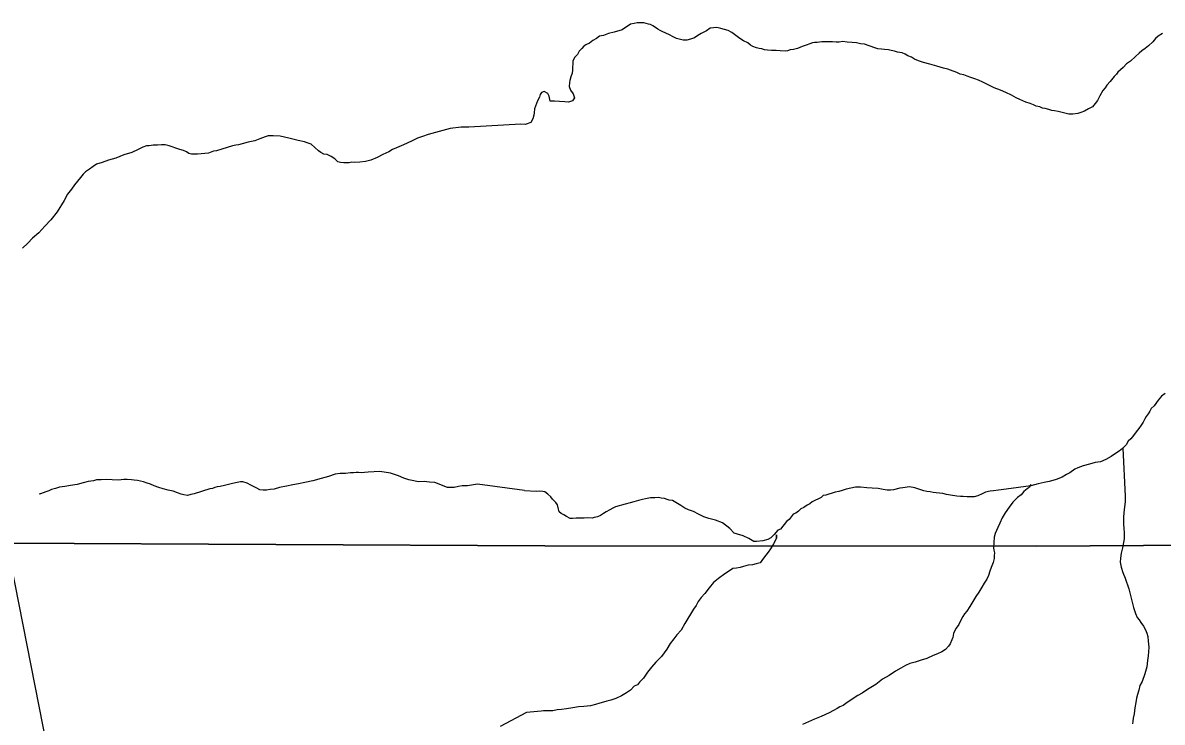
# Model space of a CAD drawing. Extents: x 2010165 to 2382125, y 1060529 to 1407316.
# Drawn here: x 2206610 to 2211739, y 1221171 to 1224320 of the extents above; entities that cross this region are included whole.
import ezdxf

# ---------------------------------------------------------------- set-up
doc = ezdxf.new("R2010")
doc.units = 0
for name, color, linetype in [('GM_X_Corporation', 7, 'Continuous'), ('GM_X_Minor_River', 7, 'Continuous'), ('GM_X_State_Route', 7, 'Continuous')]:
    doc.layers.add(name, color=color, linetype=linetype)

msp = doc.modelspace()

# ---------------------------------------------------------------- linework, layer by layer
at = {"layer": 'GM_X_Corporation'}
for points in [[(2206539, 1221977.7), (2208959.4, 1221965), (2211174.9, 1221962.9), (2216221.3, 1221994.5)], [(2216221.3, 1221994.5), (2211174.9, 1221962.9), (2208959.4, 1221965), (2206539, 1221977.7)]]:
    msp.add_lwpolyline(points, dxfattribs=at)
at = {"layer": 'GM_X_Minor_River'}
for points in [[(2210861.7, 1224079.3), (2210845.6, 1224085.1), (2210829.6, 1224088.9), (2210817.5, 1224094.8), (2210807.4, 1224098.6), (2210797.3, 1224102.5), (2210773.2, 1224110.3), (2210755.1, 1224116.1), (2210724.9, 1224123.7), (2210692.7, 1224133.3), (2210664.6, 1224141), (2210642.4, 1224148.8), (2210624.3, 1224156.6), (2210610.2, 1224164.4), (2210594.1, 1224170.2), (2210581.9, 1224178.1), (2210567.8, 1224183.9), (2210547.8, 1224187.7), (2210533.7, 1224191.5), (2210519.6, 1224195.4), (2210507.6, 1224197.2), (2210489.5, 1224199), (2210475.4, 1224200.8), (2210459.4, 1224202.6), (2210445.3, 1224206.5), (2210399, 1224224), (2210380.9, 1224225.7), (2210362.9, 1224229.5), (2210342.8, 1224231.3), (2210320.7, 1224233), (2210300.7, 1224234.8), (2210284.7, 1224232.5), (2210270.7, 1224232.4), (2210254.6, 1224234.2), (2210238.6, 1224234), (2210222.5, 1224233.8), (2210206.5, 1224233.6), (2210186.5, 1224231.3), (2210174.5, 1224231.1), (2210164.5, 1224229), (2210152.5, 1224224.8), (2210136.6, 1224218.6), (2210118.6, 1224212.3), (2210096.7, 1224204), (2210078.7, 1224199.8), (2210064.7, 1224197.6), (2210052.8, 1224193.4), (2210042.8, 1224191.3), (2210018.7, 1224193), (2210000.6, 1224194.8), (2209980.6, 1224194.5), (2209962.6, 1224196.3), (2209948.5, 1224198.1), (2209936.4, 1224202), (2209924.4, 1224203.8), (2209912.3, 1224207.7), (2209896.2, 1224213.5), (2209886.1, 1224219.4), (2209874, 1224229.3), (2209853.8, 1224239.1), (2209837.6, 1224248.9), (2209819.4, 1224262.7), (2209801.2, 1224276.6), (2209785.1, 1224284.4), (2209769, 1224290.2), (2209752.9, 1224294), (2209734.8, 1224297.8), (2209718.8, 1224297.6), (2209704.8, 1224295.4), (2209686.9, 1224283.1), (2209663, 1224270.8), (2209649.1, 1224262.6), (2209633.2, 1224252.3), (2209615.3, 1224246.1), (2209599.3, 1224241.9), (2209583.3, 1224241.6), (2209565.2, 1224245.4), (2209553.1, 1224249.3), (2209537, 1224257.1), (2209520.8, 1224264.9), (2209504.7, 1224272.8), (2209488.6, 1224280.6), (2209478.5, 1224284.5), (2209468.4, 1224290.4), (2209458.3, 1224298.3), (2209446.2, 1224306.2), (2209436.1, 1224312.1), (2209426, 1224313.9), (2209405.9, 1224319.7), (2209391.9, 1224319.5), (2209375.9, 1224319.3), (2209361.9, 1224317.1), (2209345.9, 1224312.9), (2209308.1, 1224288.3), (2209272.2, 1224277.8), (2209246.2, 1224271.5), (2209224.3, 1224263.2), (2209206.3, 1224258.9), (2209192.4, 1224248.7), (2209176.5, 1224240.5), (2209160.7, 1224228.2)], [(2211740.9, 1224271.2), (2211721, 1224258.9), (2211709.1, 1224248.7), (2211697.3, 1224234.5), (2211677.5, 1224216.2), (2211661.6, 1224203.9), (2211647.7, 1224193.7), (2211635.8, 1224183.5), (2211618, 1224167.2), (2211596.2, 1224146.9), (2211578.3, 1224134.6), (2211562.5, 1224118.3), (2211550.6, 1224108.1), (2211538.8, 1224097.9), (2211532.9, 1224087.8), (2211523, 1224077.7), (2211505.2, 1224055.3), (2211489.4, 1224039.1), (2211481.6, 1224026.9), (2211471.7, 1224014.8), (2211458, 1223990.5), (2211448.2, 1223970.3), (2211436.4, 1223956.1), (2211424.6, 1223941.9), (2211406.7, 1223931.6), (2211388.8, 1223921.3), (2211372.8, 1223915.1), (2211358.9, 1223910.9), (2211336.8, 1223908.6), (2211318.8, 1223908.4), (2211270.6, 1223919.8), (2211254.5, 1223923.6), (2211242.4, 1223925.5), (2211228.4, 1223929.3), (2211212.3, 1223933.1), (2211200.2, 1223935), (2211188.1, 1223940.9), (2211172.1, 1223944.7), (2211160, 1223950.6), (2211143.9, 1223956.4), (2211125.7, 1223962.2), (2211111.7, 1223968), (2211097.5, 1223973.8), (2211081.4, 1223981.7), (2211061.2, 1223993.5), (2211035, 1224005.2), (2211010.8, 1224016.9), (2210982.7, 1224026.6), (2210952.4, 1224042.3), (2210932.2, 1224052.1), (2210912.1, 1224061.8), (2210896, 1224067.7), (2210877.8, 1224073.4), (2210861.7, 1224079.3)], [(2209160.7, 1224228.2), (2209144.7, 1224220), (2209134.8, 1224213.8), (2209126.9, 1224203.7), (2209115, 1224191.5), (2209107.2, 1224177.3), (2209095.4, 1224165.1), (2209085.5, 1224148.9), (2209084.1, 1224106.8), (2209082.3, 1224092.7), (2209076.5, 1224076.5), (2209072.7, 1224060.4), (2209070.8, 1224050.4), (2209069, 1224032.3), (2209075.2, 1224016.3), (2209087.5, 1224000.4), (2209093.7, 1223982.4), (2209083.9, 1223968.2), (2209065.9, 1223961.9), (2209049.9, 1223963.8), (2209025.8, 1223965.5), (2209003.7, 1223967.2), (2208983.7, 1223966.9), (2208979.4, 1223989), (2208973.3, 1224000.9), (2208957.1, 1224010.8), (2208945.1, 1224006.6), (2208939.2, 1223996.5), (2208935.4, 1223984.4), (2208927.6, 1223968.2), (2208921.7, 1223956.1), (2208917.9, 1223944), (2208914, 1223931.9), (2208912.3, 1223913.8), (2208910.4, 1223903.7), (2208906.6, 1223887.6), (2208896.8, 1223871.4), (2208870.9, 1223861.1), (2208852.2, 1223863.6)], [(2208852.2, 1223863.8), (2208618.1, 1223850.1), (2208584, 1223849.2), (2208534, 1223843.9), (2208434.5, 1223817.2), (2208408.7, 1223808.5), (2208386.8, 1223799.9), (2208365.1, 1223789.2), (2208337.3, 1223776.5), (2208313.5, 1223765.8), (2208291.7, 1223757.2), (2208273.9, 1223748.7), (2208258.1, 1223738.2), (2208230.4, 1223727.5), (2208204.7, 1223712.8), (2208176.9, 1223702), (2208153, 1223695.3), (2208127, 1223692.6), (2208105, 1223690.1), (2208090.9, 1223691.7), (2208079, 1223689.4), (2208067, 1223689.1), (2208054.9, 1223688.7), (2208040.8, 1223690.4), (2208028.7, 1223694.1), (2208014.3, 1223707.8), (2207998, 1223717.4), (2207979.7, 1223726.9), (2207965.6, 1223728.6), (2207951.4, 1223736.2), (2207941.2, 1223744), (2207924.7, 1223757.6), (2207908.3, 1223773.2), (2207890.1, 1223778.8), (2207877.9, 1223784.5), (2207849.7, 1223789.8), (2207807.3, 1223800.7), (2207768.9, 1223809.8), (2207736.8, 1223810.9), (2207714.8, 1223810.3), (2207700.8, 1223805.9), (2207677, 1223797.3), (2207655.2, 1223788.7), (2207625.3, 1223781.9), (2207597.4, 1223775.1), (2207581.5, 1223770.7), (2207569.5, 1223768.4), (2207553.5, 1223765.9), (2207481.9, 1223744), (2207468, 1223741.6), (2207446.1, 1223733), (2207396.1, 1223727.7), (2207370, 1223729), (2207358, 1223730.7), (2207347.7, 1223738.4), (2207333.5, 1223744.1), (2207317.3, 1223749.7), (2207299.1, 1223755.2), (2207282.9, 1223760.8), (2207268.8, 1223766.5), (2207250.6, 1223770), (2207234.6, 1223769.6), (2207216.5, 1223769.1), (2207196.5, 1223768.6), (2207178.5, 1223766.1), (2207166.5, 1223765.8), (2207150.6, 1223759.4), (2207128.9, 1223748.8), (2207101.1, 1223736), (2207065.3, 1223725), (2207029.6, 1223710), (2206995.8, 1223701.1), (2206968, 1223690.3), (2206942.1, 1223683.6), (2206926.3, 1223673.2), (2206910.6, 1223660.7), (2206892.9, 1223648.2), (2206881.2, 1223637.9), (2206869.5, 1223623.5), (2206855.9, 1223607.1), (2206842.3, 1223590.6), (2206828.9, 1223570.2), (2206811.4, 1223547.7), (2206796.1, 1223519.2), (2206765.4, 1223468.2), (2206736.3, 1223433.3), (2206709, 1223404.4), (2206681.8, 1223373.6), (2206654.3, 1223350.8), (2206632.8, 1223328.1), (2206609.4, 1223305.4)], [(2211751.9, 1222650.9), (2211736.1, 1222638.6), (2211720.3, 1222620.3), (2211702.6, 1222596), (2211688.7, 1222583.8), (2211682.8, 1222571.7), (2211675, 1222559.5), (2211667.1, 1222547.4), (2211661.2, 1222537.3), (2211653.4, 1222521.1), (2211643.6, 1222508.9), (2211633.8, 1222492.7), (2211621.9, 1222478.5), (2211610.1, 1222462.3), (2211598.3, 1222446.1), (2211586.4, 1222435.9), (2211576.6, 1222419.7), (2211560.8, 1222403.4), (2211544.9, 1222391.2), (2211529, 1222381), (2211509.2, 1222366.6), (2211485.3, 1222354.3), (2211461.4, 1222343.9), (2211437.4, 1222339.6), (2211411.4, 1222333.3), (2211383.5, 1222324.9), (2211359.6, 1222316.6), (2211345.6, 1222310.3), (2211323.8, 1222294), (2211307.9, 1222285.8), (2211288, 1222273.5), (2211262.1, 1222263.1), (2211246.1, 1222258.9), (2211230.1, 1222254.6), (2211208.1, 1222250.3), (2211180.2, 1222244), (2211148.2, 1222235.5), (2211036.2, 1222220), (2211002.2, 1222215.6), (2210980.2, 1222213.3), (2210964.2, 1222211.1), (2210944.2, 1222206.8), (2210928.3, 1222198.6), (2210908.4, 1222190.3), (2210892.4, 1222186.1), (2210876.4, 1222185.9), (2210860.3, 1222185.7), (2210842.3, 1222187.4), (2210830.3, 1222187.3), (2210814.2, 1222189.1), (2210786.1, 1222192.8), (2210768, 1222196.5), (2210751.9, 1222200.3), (2210735.9, 1222202.1), (2210721.8, 1222204), (2210707.8, 1222205.8), (2210693.7, 1222207.6), (2210679.7, 1222209.5), (2210665.6, 1222213.3), (2210647.5, 1222219.1), (2210625.4, 1222226.8), (2210601.3, 1222230.6), (2210571.3, 1222226.2), (2210557.3, 1222224), (2210529.3, 1222217.6), (2210515.3, 1222215.4), (2210501.3, 1222215.2), (2210483.2, 1222219), (2210461.1, 1222222.7), (2210433, 1222224.4), (2210409, 1222226.1), (2210380.9, 1222229.8), (2210358.8, 1222229.5), (2210336.9, 1222225.2), (2210316.9, 1222220.9), (2210298.9, 1222214.6), (2210282.9, 1222210.4), (2210267, 1222206.2), (2210253, 1222202), (2210239, 1222197.8), (2210225.1, 1222193.6), (2210213.1, 1222191.5), (2210203.1, 1222183.3), (2210163.3, 1222162.7), (2210153.4, 1222154.6), (2210141.5, 1222148.4), (2210125.6, 1222138.1), (2210111.6, 1222131.9), (2210101.8, 1222121.8), (2210089.9, 1222111.6), (2210077.9, 1222107.4), (2210060.2, 1222083.1), (2210048.3, 1222074.9)], [(2211561.7, 1222404.4), (2211571.6, 1222188.7), (2211571.9, 1222162.6), (2211568.4, 1222128.4), (2211564.8, 1222096.3), (2211565.2, 1222064.1), (2211565.5, 1222042.1), (2211567.7, 1222026), (2211568, 1222008), (2211568.1, 1221995.9), (2211564.3, 1221979.8), (2211560.6, 1221955.7), (2211554.9, 1221931.5), (2211551.2, 1221909.4), (2211549.4, 1221891.2), (2211553.7, 1221869.2), (2211562.1, 1221845.2), (2211572.4, 1221819.3), (2211589.1, 1221771.3), (2211595.5, 1221741.2), (2211610.2, 1221687.2), (2211618.5, 1221661.2), (2211626.8, 1221643.2), (2211635, 1221631.3), (2211643.1, 1221619.4), (2211655.4, 1221603.5), (2211663.6, 1221587.5), (2211669.8, 1221571.5), (2211674, 1221557.5), (2211676.3, 1221535.4), (2211678.6, 1221509.4), (2211676.9, 1221487.3), (2211675.1, 1221469.2), (2211673.4, 1221449.1), (2211669.8, 1221420.9), (2211660.2, 1221388.7), (2211648.6, 1221354.4), (2211638.8, 1221336.2), (2211633.1, 1221316), (2211627.3, 1221295.9), (2211623.5, 1221279.8), (2211619.8, 1221259.6), (2211616.1, 1221235.5), (2211612.4, 1221209.3), (2211608.7, 1221189.2), (2211606.8, 1221175.1), (2211605, 1221163.1)], [(2208868.2, 1222214.6), (2208657.4, 1222242.8), (2208611.4, 1222235.5), (2208587.4, 1222234.9), (2208571.4, 1222232.5), (2208551.5, 1222227.9), (2208531.4, 1222227.4), (2208521.4, 1222227.1), (2208464.7, 1222249.7), (2208440.6, 1222251.1), (2208416.4, 1222254.5), (2208390.4, 1222253.8), (2208370.2, 1222257.3), (2208348, 1222262.7), (2208325.7, 1222270.2), (2208301.4, 1222279.6), (2208265, 1222292.7), (2208216.7, 1222299.5), (2208164.6, 1222296.1), (2208148.6, 1222295.7), (2208132.6, 1222293.2), (2208120.5, 1222294.9), (2208110.5, 1222294.7), (2208098.5, 1222294.3), (2208084.5, 1222294), (2208062.5, 1222291.4), (2208038.4, 1222290.8), (2208016.4, 1222288.2), (2207986.7, 1222277.4), (2207952.8, 1222268.4), (2207915, 1222257.4), (2207879.1, 1222250.4), (2207851.2, 1222243.7), (2207825.3, 1222239), (2207797.3, 1222234.2), (2207765.4, 1222227.4), (2207741.5, 1222220.7), (2207723.5, 1222218.2), (2207707.6, 1222215.8), (2207691.5, 1222215.4), (2207677.5, 1222217), (2207663.2, 1222224.7), (2207649, 1222232.3), (2207636.8, 1222238.1), (2207620.5, 1222247.7), (2207600.3, 1222253.2), (2207590.3, 1222252.9), (2207574.3, 1222250.5), (2207554.3, 1222245.9), (2207518.5, 1222237), (2207498.6, 1222232.4), (2207484.6, 1222230), (2207474.6, 1222227.8), (2207464.7, 1222223.5), (2207452.7, 1222221.2), (2207381.1, 1222199.2), (2207367.2, 1222196.8), (2207351.2, 1222192.4), (2207335.2, 1222194), (2207323, 1222197.7), (2207306.8, 1222203.3), (2207286.6, 1222210.8), (2207264.4, 1222216.2), (2207242.2, 1222221.7), (2207222, 1222227.2), (2207201.7, 1222234.7), (2207185.5, 1222242.3), (2207169.3, 1222247.9), (2207153.1, 1222253.5), (2207126.9, 1222258.8), (2207110.8, 1222260.4), (2207098.7, 1222262.1), (2207080.6, 1222263.6), (2207064.6, 1222263.2), (2207040.6, 1222260.6), (2207012.5, 1222261.8), (2206986.4, 1222263.1), (2206962.3, 1222262.5), (2206942.3, 1222262), (2206928.4, 1222257.6), (2206904.4, 1222255), (2206882.5, 1222248.4), (2206854.6, 1222241.6), (2206824.7, 1222236.8), (2206798.7, 1222232.1), (2206774.7, 1222229.5), (2206756.9, 1222223), (2206738.9, 1222218.5), (2206727.1, 1222212.2), (2206713.1, 1222207.8), (2206701.2, 1222203.5), (2206689.3, 1222199.1), (2206685.3, 1222199), (2206687.3, 1222199.1)], [(2210048.3, 1222074.9), (2210020.7, 1222040.4), (2210008.7, 1222036.2), (2209992.9, 1222016), (2209977.1, 1222001.7), (2209963.2, 1221993.5), (2209941.2, 1221987.2), (2209913.2, 1221984.8), (2209901.2, 1221984.7), (2209878.9, 1221998.4), (2209852.7, 1222010.2), (2209826.6, 1222017.8), (2209812.5, 1222021.7), (2209792.2, 1222043.5), (2209759.8, 1222069.2), (2209727.6, 1222080.8), (2209697.4, 1222088.5), (2209675.3, 1222096.2), (2209651.1, 1222108), (2209628.9, 1222119.8), (2209606.8, 1222127.5), (2209590.6, 1222135.3), (2209572.5, 1222147.1), (2209550.2, 1222160.9), (2209534.1, 1222168.7), (2209520, 1222170.6), (2209510, 1222174.4), (2209497.9, 1222178.3), (2209483.9, 1222180.1), (2209471.8, 1222182), (2209455.8, 1222181.8), (2209435.7, 1222181.5), (2209413.8, 1222177.2), (2209399.8, 1222173), (2209381.8, 1222168.8), (2209359.9, 1222162.5), (2209343.9, 1222158.3), (2209321.9, 1222152), (2209278, 1222141.4), (2209266, 1222135.2), (2209252.1, 1222127), (2209236.2, 1222118.8), (2209224.3, 1222110.6), (2209210.4, 1222102.3), (2209196.4, 1222096.1), (2209182.4, 1222092), (2209172.5, 1222089.8), (2209152.4, 1222091.6), (2209136.4, 1222089.4), (2209124.4, 1222089.2), (2209100.3, 1222088.9), (2209084.3, 1222088.7), (2209074.3, 1222088.6), (2209058.2, 1222096.4), (2209046, 1222104.3), (2209033.9, 1222110.1), (2209023.8, 1222118), (2209021.6, 1222130.1), (2209017.4, 1222150.1), (2209009.2, 1222160), (2208995, 1222175.9), (2208986.9, 1222185.8), (2208972.7, 1222197.7), (2208960.5, 1222207.6), (2208950.5, 1222209.5), (2208936.4, 1222211.3), (2208920.4, 1222209.1), (2208868.2, 1222213.2)], [(2211148.1, 1222241.6), (2211140.3, 1222227.4), (2211130.4, 1222221.2), (2211116.5, 1222209), (2211104.7, 1222194.8), (2211086.8, 1222182.5), (2211067, 1222162.2), (2211049.3, 1222139.9), (2211031.6, 1222113.6), (2211017.8, 1222091.3), (2211008.2, 1222067.1), (2210998.4, 1222046.9), (2210992.5, 1222034.8), (2210986.7, 1222020.6), (2210982.9, 1222004.5), (2210979.5, 1221956.3), (2210981.7, 1221946.2), (2210983.8, 1221934.2), (2210982, 1221922.2), (2210982.2, 1221908.1), (2210978.4, 1221890), (2210968.7, 1221867.8), (2210962.9, 1221851.6), (2210957.1, 1221831.5), (2210949.3, 1221815.3), (2210937.5, 1221797.1), (2210927.7, 1221778.9), (2210914, 1221756.6), (2210900.2, 1221736.4), (2210886.5, 1221714.1), (2210872.8, 1221691.8), (2210859, 1221671.6), (2210849.1, 1221659.4), (2210841.3, 1221647.3), (2210833.5, 1221633.1), (2210823.7, 1221610.9), (2210811.9, 1221594.7), (2210804.1, 1221580.5), (2210800.2, 1221570.4), (2210796.4, 1221552.3), (2210792.6, 1221542.2), (2210784.8, 1221524.1), (2210776.9, 1221513.9), (2210763.1, 1221497.7), (2210747.2, 1221487.4), (2210727.3, 1221479.1), (2210707.3, 1221470.9), (2210679.4, 1221458.5), (2210653.5, 1221450.1), (2210627.6, 1221441.7), (2210603.6, 1221435.4), (2210583.7, 1221427.1), (2210561.8, 1221414.8), (2210537.9, 1221400.4), (2210510.1, 1221382), (2210480.3, 1221365.6), (2210450.5, 1221341.1), (2210412.8, 1221318.5), (2210388.9, 1221302.1), (2210369, 1221291.8), (2210321.4, 1221259.1), (2210303.5, 1221246.8), (2210287.5, 1221240.6), (2210275.6, 1221232.4), (2210259.7, 1221224.2), (2210239.8, 1221213.9), (2210204, 1221197.4), (2210174.1, 1221184.9), (2210146.2, 1221172.5), (2210120.3, 1221160.2)], [(2210003, 1222014.1), (2210003.2, 1222000), (2210003, 1222014.1), (2210003.2, 1222000), (2209989.5, 1221973.8), (2209975.7, 1221951.5), (2209965.9, 1221937.3), (2209954.1, 1221923.1), (2209944.2, 1221908.9), (2209928.5, 1221888.6), (2209910.5, 1221884.4), (2209894.5, 1221880.2), (2209874.5, 1221877.9), (2209864.5, 1221875.8), (2209854.5, 1221871.6), (2209838.6, 1221867.4), (2209822.6, 1221865.2), (2209806.6, 1221863), (2209790.7, 1221852.7), (2209770.8, 1221838.4), (2209741, 1221818), (2209719.2, 1221799.6), (2209699.5, 1221775.3), (2209679.8, 1221750.9), (2209664, 1221732.6), (2209650.2, 1221714.4), (2209640.4, 1221696.2), (2209628.6, 1221680), (2209589.4, 1221615.2), (2209573.8, 1221584.9), (2209554, 1221564.6), (2209540.2, 1221546.3), (2209524.4, 1221526), (2209508.7, 1221499.7), (2209485.1, 1221467.3), (2209459.4, 1221440.9), (2209439.7, 1221418.5), (2209421.9, 1221396.2), (2209404.2, 1221369.9), (2209386.4, 1221351.6), (2209376.6, 1221339.4), (2209362.6, 1221333.2), (2209344.8, 1221314.9), (2209327, 1221302.6), (2209305.1, 1221290.3), (2209279.2, 1221277.9), (2209257.3, 1221269.6), (2209239.3, 1221265.4), (2209223.3, 1221261.1), (2209207.3, 1221256.9), (2209187.4, 1221250.6), (2209165.4, 1221244.3), (2209135.4, 1221241.9), (2209111.4, 1221239.6), (2209085.4, 1221235.3), (2209057.4, 1221230.9), (2209035.4, 1221228.6), (2209015.4, 1221226.4), (2208995.4, 1221222.1), (2208979.4, 1221221.9), (2208967.3, 1221221.7), (2208953.3, 1221221.6), (2208943.3, 1221221.4), (2208877.8, 1221214.3)], [(2208877.8, 1221214.9), (2208759, 1221151.1)]]:
    msp.add_lwpolyline(points, dxfattribs=at)
at = {"layer": 'GM_X_State_Route'}
msp.add_lwpolyline([(2206846.5, 1220420), (2206539.4, 1221975.4)], dxfattribs=at)

doc.saveas('drawing.dxf')
